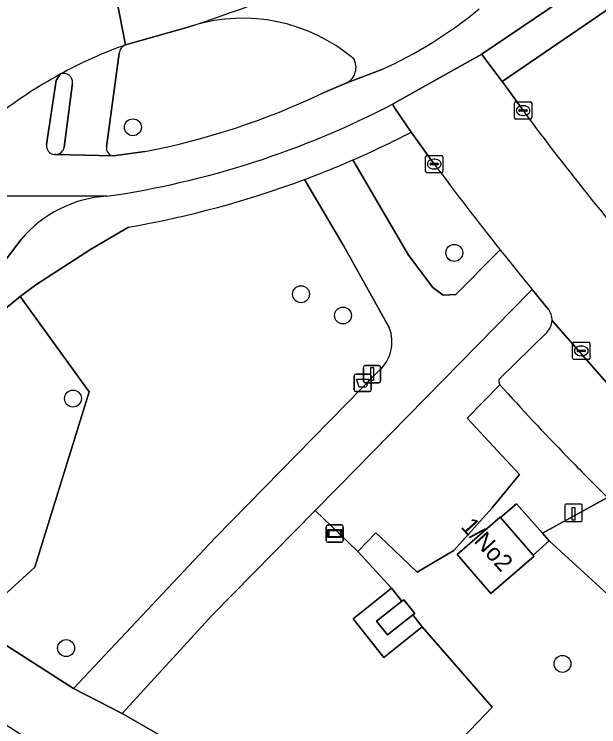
# Model space of a CAD drawing. Extents: x 161402 to 161933, y 381647 to 382315.
# Drawn here: x 161620.05 to 161653.87, y 382112.64 to 382153.85 of the extents above; entities that cross this region are included whole.
import ezdxf

# ---------------------------------------------------------------- set-up
doc = ezdxf.new("R2010")
doc.units = 0
for name, color, linetype in [('IMGEO_Afvalbak', 7, 'Continuous'), ('IMGEO_Boom', 7, 'Continuous'), ('IMGEO_Fietspad_open', 7, 'Continuous'), ('IMGEO_Groenvoorziening', 7, 'Continuous'), ('IMGEO_Kolk', 7, 'Continuous'), ('IMGEO_Laadpaal', 7, 'Continuous'), ('IMGEO_Lage_trafo', 7, 'Continuous'), ('IMGEO_Pand', 7, 'Continuous'), ('IMGEO_Pand_nummerreeks', 7, 'Continuous'), ('IMGEO_Parkeervlak_open', 7, 'Continuous'), ('IMGEO_Rijbaan_lokaal_gesloten', 7, 'Continuous'), ('IMGEO_Rijbaan_lokaal_open', 7, 'Continuous'), ('IMGEO_Verkeersbordpaal', 7, 'Continuous'), ('IMGEO_Verkeerseiland_groen', 7, 'Continuous'), ('IMGEO_Verkeerseiland_open', 7, 'Continuous'), ('IMGEO_Verklikker', 7, 'Continuous'), ('IMGEO_Voetpad_gesloten', 7, 'Continuous'), ('IMGEO_Voetpad_open', 7, 'Continuous')]:
    doc.layers.add(name, color=color, linetype=linetype)

msp = doc.modelspace()

# ---------------------------------------------------------------- linework, layer by layer
at = {"layer": 'IMGEO_Afvalbak'}
for p, q in [((161639.714, 382132.131), (161639.714, 382132.931)), ((161639.714, 382132.931), (161639.714, 382132.131)), ((161639.814, 382133.031), (161640.604, 382133.031)), ((161640.604, 382133.031), (161639.814, 382133.031)), ((161640.704, 382132.931), (161640.704, 382132.131)), ((161640.704, 382132.131), (161640.704, 382132.931)), ((161640.604, 382132.031), (161639.814, 382132.031)), ((161639.814, 382132.031), (161640.604, 382132.031))]:
    msp.add_line(p, q, dxfattribs=at)
msp.add_lwpolyline([(161639.857, 382132.745), (161640.561, 382132.745), (161640.412, 382132.275), (161640.006, 382132.275), (161639.857, 382132.745)], dxfattribs=at)
for centre, start, end in [((161639.814, 382132.931), 90, 180), ((161639.814, 382132.931), 90, 180), ((161640.604, 382132.931), 0, 90), ((161640.604, 382132.931), 360, 90), ((161639.814, 382132.131), 180, 270), ((161639.814, 382132.131), 180, 270), ((161640.604, 382132.131), 270, 0), ((161640.604, 382132.131), 270, 0)]:
    msp.add_arc(centre, 0.1, start, end, dxfattribs=at)
at = {"layer": 'IMGEO_Boom'}
for centre in [(161626.914, 382147.316), (161645.51, 382140.05), (161636.641, 382137.658), (161639.07, 382136.429), (161623.446, 382131.626), (161623.049, 382117.192), (161651.771, 382116.278)]:
    msp.add_circle(centre, 0.489, dxfattribs=at)
at = {"layer": 'IMGEO_Fietspad_open'}
for points in [[(161641.929, 382148.646), (161647.103, 382151.551), (161647.127, 382151.564), (161655.489, 382157.231), (161674.382, 382171.277)], [(161641.314, 382150.656), (161639.289, 382149.891), (161637.879, 382149.285)], [(161621.917, 382146.313), (161622.47, 382150.029), (161622.711, 382150.385)], [(161627.613, 382145.912), (161625.793, 382145.658), (161622.471, 382145.738), (161622.354, 382145.741)], [(161613.786, 382143.183), (161614.177, 382143.354), (161617.679, 382143.345), (161625.406, 382143.327)]]:
    msp.add_lwpolyline(points, dxfattribs=at)
for centre, radius, start, end in [((161630.931, 382173.607), 25.19, 294.3425, 309.5093), ((161635.429, 382127.015), 26.606, 118.5542, 128.6287), ((161619.502, 382187.906), 42.77, 280.9312, 295.4457), ((161617.928, 382194.881), 52.094, 278.2538, 297.4345), ((161622.424, 382146.248), 0.512, 172.6715, 262.0872)]:
    msp.add_arc(centre, radius, start, end, dxfattribs=at)
at = {"layer": 'IMGEO_Groenvoorziening'}
for points in [[(161675.495, 382169.693), (161656.68, 382155.718), (161648.28, 382149.971), (161648.519, 382149.653), (161649.489, 382148.283)], [(161644.352, 382145.19), (161643.065, 382146.955), (161643.013, 382147.032)], [(161639.638, 382145.426), (161642.856, 382139.916), (161644.264, 382138.048), (161644.863, 382137.615), (161645.601, 382137.65), (161648.054, 382140.114), (161648.166, 382140.228)], [(161641.751, 382135.735), (161639.112, 382140.449), (161636.837, 382144.295)], [(161626.668, 382141.542), (161624.516, 382140.289), (161621.299, 382138.199), (161620.382, 382137.525), (161624.376, 382132.012), (161621.238, 382121.882), (161619.401, 382120.203), (161616.517, 382119.3), (161623.482, 382114.851), (161631.682, 382123.575), (161641.146, 382133.221)], [(161650.95, 382136.803), (161650.019, 382137.93), (161649.91, 382137.814), (161638.771, 382126.482), (161637.456, 382125.144), (161639.936, 382122.778), (161640.971, 382123.863), (161641.59, 382123.272), (161643.359, 382121.585), (161645.477, 382122.841), (161647.705, 382125.301), (161649.283, 382127.237), (161646.259, 382130.49)], [(161648.137, 382132.794), (161650.863, 382135.447)], [(161648.142, 382132.425), (161646.259, 382130.49), (161649.283, 382127.237), (161647.705, 382125.301), (161645.477, 382122.841), (161643.359, 382121.585), (161641.59, 382123.272), (161640.971, 382123.863), (161639.936, 382122.778), (161641.884, 382120.65), (161642.478, 382119.898), (161642.588, 382119.985), (161643.218, 382119.198), (161643.107, 382119.11), (161643.655, 382118.417), (161647.707, 382113.768), (161642.974, 382108.838)], [(161646.259, 382130.49), (161648.142, 382132.425)], [(161663.216, 382113.089), (161657.312, 382117.637), (161651.002, 382123.392), (161650.075, 382122.565), (161650.123, 382122.509), (161647.633, 382120.352), (161645.673, 382122.614), (161648.163, 382124.772), (161648.187, 382124.744), (161649.112, 382125.543), (161650.606, 382123.843), (161654.378, 382125.902)], [(161654.378, 382125.902), (161650.606, 382123.843), (161651.002, 382123.392), (161657.312, 382117.637), (161663.216, 382113.089), (161666.474, 382110.021), (161667.036, 382103.767), (161669.764, 382106.692), (161671.685, 382107.22), (161675.409, 382112.109), (161676.612, 382113.709)]]:
    msp.add_lwpolyline(points, dxfattribs=at)
for points in [[(161613.002, 382121.603), (161616.517, 382119.3), (161619.401, 382120.203), (161621.238, 382121.882), (161624.376, 382132.012), (161620.382, 382137.525), (161617.906, 382135.505), (161617.127, 382134.562), (161609.109, 382124.032)], [(161643.655, 382118.417), (161641.43, 382116.651), (161639.659, 382118.883), (161641.884, 382120.65), (161639.936, 382122.778), (161637.456, 382125.144), (161631.524, 382119.109), (161626.292, 382113.405), (161637.576, 382106.904), (161643.075, 382102.915), (161643.001, 382107.249), (161642.974, 382108.838), (161647.707, 382113.768)]]:
    msp.add_lwpolyline(points, close=True, dxfattribs=at)
for centre, radius, start, end in [((161773.708, 382239.999), 154.409, 216.43975, 221.25764), ((161617.732, 382195.81), 54.94, 293.4982, 297.3968), ((161797.836, 382259.217), 191.206, 216.60965, 218.48511), ((161616.98, 382197.487), 56.777, 279.825, 290.4715), ((161650.146, 382136.173), 1.021, 358.3716, 38.0805), ((161650.144, 382136.176), 1.024, 314.6381, 358.2326), ((161639.631, 382134.915), 2.273, 311.7955, 21.1424), ((161648.411, 382132.613), 0.328, 146.5669, 214.9857), ((161770.259, 382242.894), 164.669, 222.1332, 224.12035), ((161766.936, 382239.693), 160.055, 224.12562, 225.31206)]:
    msp.add_arc(centre, radius, start, end, dxfattribs=at)
at = {"layer": 'IMGEO_Kolk'}
for p, q in [((161648.988, 382147.857), (161648.988, 382148.709)), ((161649.063, 382148.783), (161649.915, 382148.783)), ((161649.476, 382148.563), (161649.501, 382148.563)), ((161649.989, 382148.709), (161649.989, 382147.857)), ((161649.247, 382148.277), (161649.247, 382148.289)), ((161649.685, 382148.24), (161649.287, 382148.24)), ((161649.29, 382148.326), (161649.688, 382148.326)), ((161649.499, 382148.003), (161649.474, 382148.003)), ((161649.731, 382148.289), (161649.731, 382148.277)), ((161649.915, 382147.783), (161649.063, 382147.783)), ((161643.851, 382144.764), (161643.851, 382145.616)), ((161643.926, 382145.69), (161644.778, 382145.69)), ((161644.852, 382145.616), (161644.852, 382144.764)), ((161644.11, 382145.184), (161644.11, 382145.196)), ((161644.548, 382145.147), (161644.15, 382145.147)), ((161644.153, 382145.233), (161644.551, 382145.233)), ((161644.339, 382145.47), (161644.364, 382145.47)), ((161644.594, 382145.196), (161644.594, 382145.184)), ((161644.778, 382144.69), (161643.926, 382144.69)), ((161644.362, 382144.91), (161644.337, 382144.91)), ((161652.36, 382133.958), (161652.36, 382134.81)), ((161652.435, 382134.884), (161653.287, 382134.884)), ((161653.361, 382134.81), (161653.361, 382133.958)), ((161652.619, 382134.378), (161652.619, 382134.39)), ((161652.662, 382134.427), (161653.06, 382134.427)), ((161652.848, 382134.664), (161652.873, 382134.664)), ((161653.103, 382134.39), (161653.103, 382134.378)), ((161653.057, 382134.341), (161652.659, 382134.341)), ((161652.871, 382134.104), (161652.846, 382134.104)), ((161653.287, 382133.884), (161652.435, 382133.884))]:
    msp.add_line(p, q, dxfattribs=at)
for points in [[(161648.988, 382147.857), (161648.988, 382148.709)], [(161649.063, 382148.783), (161649.915, 382148.783)], [(161649.989, 382148.709), (161649.989, 382147.857)], [(161649.915, 382147.783), (161649.063, 382147.783)], [(161643.851, 382144.764), (161643.851, 382145.616)], [(161643.926, 382145.69), (161644.778, 382145.69)], [(161644.852, 382145.616), (161644.852, 382144.764)], [(161644.778, 382144.69), (161643.926, 382144.69)], [(161652.36, 382133.958), (161652.36, 382134.81)], [(161652.435, 382134.884), (161653.287, 382134.884)], [(161653.361, 382134.81), (161653.361, 382133.958)], [(161653.287, 382133.884), (161652.435, 382133.884)]]:
    msp.add_lwpolyline(points, dxfattribs=at)
for centre, radius, start, end in [((161649.065, 382148.707), 0.0765, 91.552, 178.448), ((161649.065, 382148.707), 0.0765, 91.552, 178.448), ((161649.913, 382148.707), 0.0765, 1.552, 88.448), ((161649.913, 382148.707), 0.0765, 1.552, 88.448), ((161649.287, 382148.286), 0.0403, 85.8775, 175.7526), ((161649.284, 382148.276), 0.0366, 178.938, 274.7102), ((161649.688, 382148.283), 0.043, 264.8664, 352.4533), ((161649.692, 382148.288), 0.0386, 1.7309, 96.639), ((161649.065, 382147.859), 0.0765, 181.552, 268.448), ((161649.065, 382147.859), 0.0765, 181.552, 268.448), ((161649.913, 382147.859), 0.0765, 271.552, 358.448), ((161649.913, 382147.859), 0.0765, 271.552, 358.448), ((161643.928, 382145.614), 0.0765, 91.552, 178.448), ((161643.928, 382145.614), 0.0765, 91.552, 178.448), ((161644.776, 382145.614), 0.0765, 1.552, 88.448), ((161644.776, 382145.614), 0.0765, 1.552, 88.448), ((161644.15, 382145.193), 0.0403, 85.8775, 175.7526), ((161644.147, 382145.183), 0.0366, 178.938, 274.7102), ((161644.551, 382145.19), 0.043, 264.8664, 352.4533), ((161644.555, 382145.195), 0.0386, 1.7309, 96.639), ((161643.928, 382144.766), 0.0765, 181.552, 268.448), ((161643.928, 382144.766), 0.0765, 181.552, 268.448), ((161644.776, 382144.766), 0.0765, 271.552, 358.448), ((161644.776, 382144.766), 0.0765, 271.552, 358.448), ((161652.437, 382134.808), 0.0765, 91.552, 178.448), ((161652.437, 382134.808), 0.0765, 91.552, 178.448), ((161653.285, 382134.808), 0.0765, 1.552, 88.448), ((161653.285, 382134.808), 0.0765, 1.552, 88.448), ((161652.659, 382134.387), 0.0403, 85.8775, 175.7526), ((161653.064, 382134.389), 0.0386, 1.7309, 96.639), ((161652.656, 382134.377), 0.0366, 178.938, 274.7102), ((161653.06, 382134.384), 0.043, 264.8664, 352.4533), ((161652.437, 382133.96), 0.0765, 181.552, 268.448), ((161652.437, 382133.96), 0.0765, 181.552, 268.448), ((161653.285, 382133.96), 0.0765, 271.552, 358.448), ((161653.285, 382133.96), 0.0765, 271.552, 358.448)]:
    msp.add_arc(centre, radius, start, end, dxfattribs=at)
for centre, major_axis, ratio, start_param, end_param in [((161649.475, 382148.283), (-0.387, 0.002), 0.722429, 4.712389, 7.853982), ((161649.5, 382148.283), (-0.39, 0.002), 0.717154, 1.570796, 4.712389), ((161644.338, 382145.19), (-0.387, 0.002), 0.722429, 4.712389, 7.853982), ((161644.363, 382145.19), (-0.39, 0.002), 0.717154, 1.570796, 4.712389), ((161652.847, 382134.384), (-0.387, 0.002), 0.722429, 4.712389, 7.853982), ((161652.872, 382134.384), (-0.39, 0.002), 0.717154, 1.570796, 4.712389)]:
    msp.add_ellipse(centre, major_axis=major_axis, ratio=ratio, start_param=start_param, end_param=end_param, dxfattribs=at)
at = {"layer": 'IMGEO_Laadpaal'}
for p, q in [((161651.912, 382125.431), (161651.912, 382124.59)), ((161651.912, 382125.431), (161651.912, 382124.59)), ((161652.828, 382125.515), (161651.987, 382125.515)), ((161652.828, 382125.515), (161651.987, 382125.515)), ((161652.912, 382124.599), (161652.912, 382125.44)), ((161652.912, 382124.599), (161652.912, 382125.44)), ((161651.996, 382124.515), (161652.837, 382124.515)), ((161651.996, 382124.515), (161652.837, 382124.515))]:
    msp.add_line(p, q, dxfattribs=at)
msp.add_lwpolyline([(161652.327, 382125.328), (161652.487, 382125.328), (161652.487, 382124.595), (161652.327, 382124.595), (161652.327, 382125.328)], dxfattribs=at)
for centre, start, end in [((161651.99, 382125.437), 92.4484, 184.2845), ((161651.99, 382125.437), 92.4484, 184.2845), ((161652.834, 382125.437), 2.4484, 94.2845), ((161652.834, 382125.437), 2.4484, 94.2845), ((161651.99, 382124.593), 182.4484, 274.2845), ((161651.99, 382124.593), 182.4484, 274.2845), ((161652.834, 382124.593), 272.4484, 4.2845), ((161652.834, 382124.593), 272.4484, 4.2845)]:
    msp.add_arc(centre, 0.0779, start, end, dxfattribs=at)
at = {"layer": 'IMGEO_Lage_trafo'}
msp.add_lwpolyline([(161643.107, 382119.11), (161643.218, 382119.198), (161642.588, 382119.985), (161642.478, 382119.898), (161641.018, 382118.744), (161641.648, 382117.956)], close=True, dxfattribs=at)
at = {"layer": 'IMGEO_Pand'}
msp.add_lwpolyline([(161650.075, 382122.565), (161648.187, 382124.744), (161648.163, 382124.772), (161645.673, 382122.614), (161647.633, 382120.352), (161650.123, 382122.509)], close=True, dxfattribs=at)
at = {"layer": 'IMGEO_Parkeervlak_open'}
for points in [[(161654.745, 382132.07), (161651.519, 382135.738), (161651.167, 382136.144)], [(161650.863, 382135.447), (161648.137, 382132.794)]]:
    msp.add_lwpolyline(points, dxfattribs=at)
for centre, radius, start, end in [((161650.144, 382136.176), 1.024, 314.6381, 358.2326), ((161648.411, 382132.613), 0.328, 146.5669, 214.9857), ((161770.259, 382242.894), 164.669, 222.1332, 224.12035), ((161766.936, 382239.693), 160.055, 224.12562, 225.31206)]:
    msp.add_arc(centre, radius, start, end, dxfattribs=at)
at = {"layer": 'IMGEO_Rijbaan_lokaal_gesloten'}
for points in [[(161626.494, 382152.087), (161625.764, 382155.743), (161622.484, 382155.031), (161622.334, 382155.002), (161619.105, 382154.407), (161615.999, 382153.934)], [(161625.764, 382155.743), (161626.494, 382152.087), (161629.901, 382153.042), (161630.394, 382153.204)], [(161649.489, 382148.283), (161648.519, 382149.653), (161648.28, 382149.971), (161647.285, 382151.292), (161647.103, 382151.551), (161641.929, 382148.646), (161642.075, 382148.423), (161643.013, 382147.032), (161643.065, 382146.955), (161644.352, 382145.19)], [(161625.406, 382143.327), (161617.679, 382143.345)], [(161591.922, 382103.449), (161605.683, 382121.518), (161608.078, 382124.675), (161620.444, 382140.818)], [(161650.019, 382137.93), (161650.95, 382136.803)], [(161651.167, 382136.144), (161651.519, 382135.738), (161654.745, 382132.07)]]:
    msp.add_lwpolyline(points, dxfattribs=at)
for centre, radius, start, end in [((161594.959, 382260.14), 112.654, 288.33348, 300.43786), ((161634.668, 382128.863), 24.62, 109.3908, 119.0559), ((161635.429, 382127.015), 26.606, 118.5542, 128.6287), ((161773.708, 382239.999), 154.409, 216.43975, 221.25764), ((161797.836, 382259.217), 191.206, 216.60965, 218.48511), ((161625.813, 382136.362), 6.977, 93.3413, 140.3049), ((161797.368, 382258.641), 190.481, 218.4371, 219.32507), ((161650.146, 382136.173), 1.021, 358.3716, 38.0805)]:
    msp.add_arc(centre, radius, start, end, dxfattribs=at)
at = {"layer": 'IMGEO_Rijbaan_lokaal_open'}
msp.add_lwpolyline([(161639.289, 382149.891), (161641.314, 382150.656)], dxfattribs=at)
for centre, radius, start, end in [((161594.959, 382260.14), 112.654, 288.33348, 300.43786), ((161630.931, 382173.607), 25.19, 294.3425, 309.5093), ((161633.262, 382143.66), 9.966, 49.7943, 106.7247), ((161638.82, 382150.779), 1.004, 297.8571, 29.3549)]:
    msp.add_arc(centre, radius, start, end, dxfattribs=at)
at = {"layer": 'IMGEO_Verkeersbordpaal'}
for p, q in [((161640.258, 382132.638), (161640.258, 382133.438)), ((161640.258, 382133.438), (161640.258, 382132.638)), ((161640.358, 382133.538), (161641.148, 382133.538)), ((161641.148, 382133.538), (161640.358, 382133.538)), ((161641.248, 382133.438), (161641.248, 382132.638)), ((161641.248, 382132.638), (161641.248, 382133.438)), ((161641.148, 382132.538), (161640.358, 382132.538)), ((161640.358, 382132.538), (161641.148, 382132.538))]:
    msp.add_line(p, q, dxfattribs=at)
msp.add_lwpolyline([(161640.678, 382133.413), (161640.828, 382133.413), (161640.828, 382132.663), (161640.678, 382132.663), (161640.678, 382133.413)], dxfattribs=at)
for centre, start, end in [((161640.358, 382133.438), 90, 180), ((161640.358, 382133.438), 90, 180), ((161641.148, 382133.438), 0, 90), ((161641.148, 382133.438), 360, 90), ((161640.358, 382132.638), 180, 270), ((161640.358, 382132.638), 180, 270), ((161641.148, 382132.638), 270, 0), ((161641.148, 382132.638), 270, 0)]:
    msp.add_arc(centre, 0.1, start, end, dxfattribs=at)
at = {"layer": 'IMGEO_Verkeerseiland_groen'}
for points in [[(161630.394, 382153.204), (161629.901, 382153.042), (161626.494, 382152.087)], [(161626.118, 382151.599), (161625.381, 382146.183)], [(161637.879, 382149.285), (161639.289, 382149.891)], [(161625.793, 382145.658), (161627.613, 382145.912)]]:
    msp.add_lwpolyline(points, dxfattribs=at)
for centre, radius, start, end in [((161633.262, 382143.66), 9.966, 49.7943, 106.7247), ((161626.703, 382151.537), 0.589, 110.8401, 173.932), ((161638.82, 382150.779), 1.004, 297.8571, 29.3549), ((161619.502, 382187.906), 42.77, 280.9312, 295.4457), ((161625.841, 382146.12), 0.465, 172.2102, 264.0367)]:
    msp.add_arc(centre, radius, start, end, dxfattribs=at)
at = {"layer": 'IMGEO_Verkeerseiland_open'}
for points in [[(161622.711, 382150.385), (161622.47, 382150.029), (161621.917, 382146.313)], [(161622.931, 382146.158), (161623.419, 382149.862)], [(161622.354, 382145.741), (161622.471, 382145.738)]]:
    msp.add_lwpolyline(points, dxfattribs=at)
for centre, radius, start, end in [((161622.922, 382149.929), 0.502, 352.2842, 114.8092), ((161622.424, 382146.248), 0.512, 172.6715, 262.0872), ((161622.427, 382146.249), 0.513, 274.9791, 349.8158)]:
    msp.add_arc(centre, radius, start, end, dxfattribs=at)
at = {"layer": 'IMGEO_Verklikker'}
for p, q in [((161638.094, 382123.412), (161638.094, 382124.212)), ((161638.094, 382124.212), (161638.094, 382123.412)), ((161638.194, 382124.312), (161638.984, 382124.312)), ((161638.984, 382124.312), (161638.194, 382124.312)), ((161639.084, 382124.212), (161639.084, 382123.412)), ((161639.084, 382123.412), (161639.084, 382124.212)), ((161638.984, 382123.312), (161638.194, 382123.312)), ((161638.194, 382123.312), (161638.984, 382123.312))]:
    msp.add_line(p, q, dxfattribs=at)
for points in [[(161638.195, 382124.044), (161638.983, 382124.044), (161638.983, 382123.58), (161638.195, 382123.58), (161638.195, 382124.044)], [(161638.26, 382123.979), (161638.26, 382123.645), (161638.918, 382123.645), (161638.918, 382123.979), (161638.26, 382123.979)]]:
    msp.add_lwpolyline(points, dxfattribs=at)
for centre, start, end in [((161638.194, 382124.212), 90, 180), ((161638.194, 382124.212), 90, 180), ((161638.984, 382124.212), 0, 90), ((161638.984, 382124.212), 360, 90), ((161638.194, 382123.412), 180, 270), ((161638.194, 382123.412), 180, 270), ((161638.984, 382123.412), 270, 0), ((161638.984, 382123.412), 270, 0)]:
    msp.add_arc(centre, 0.1, start, end, dxfattribs=at)
at = {"layer": 'IMGEO_Voetpad_gesloten'}
msp.add_lwpolyline([(161651.716, 382096.456), (161647.044, 382100.036), (161643.075, 382102.915), (161637.576, 382106.904), (161626.292, 382113.405), (161623.482, 382114.851), (161616.517, 382119.3), (161613.002, 382121.603), (161610.839, 382118.38), (161620.728, 382112.027), (161620.837, 382112.195), (161627.457, 382107.89), (161627.348, 382107.722), (161642.659, 382097.82), (161653.149, 382089.979)], dxfattribs=at)
at = {"layer": 'IMGEO_Voetpad_open'}
for points in [[(161674.382, 382171.277), (161655.489, 382157.231), (161647.127, 382151.564), (161647.103, 382151.551), (161647.285, 382151.292), (161648.28, 382149.971), (161656.68, 382155.718), (161675.495, 382169.693)], [(161625.381, 382146.183), (161626.118, 382151.599)], [(161623.419, 382149.862), (161622.931, 382146.158)], [(161643.013, 382147.032), (161642.075, 382148.423), (161641.929, 382148.646)], [(161622.471, 382145.738), (161625.793, 382145.658)], [(161648.166, 382140.228), (161648.054, 382140.114), (161645.601, 382137.65), (161644.863, 382137.615), (161644.264, 382138.048), (161642.856, 382139.916), (161639.638, 382145.426)], [(161636.837, 382144.295), (161639.112, 382140.449), (161641.751, 382135.735)], [(161620.444, 382140.818), (161608.078, 382124.675), (161609.109, 382124.032), (161617.127, 382134.562), (161617.906, 382135.505), (161620.382, 382137.525), (161621.299, 382138.199), (161624.516, 382140.289), (161626.668, 382141.542)], [(161641.146, 382133.221), (161631.682, 382123.575), (161623.482, 382114.851), (161626.292, 382113.405), (161631.524, 382119.109), (161637.456, 382125.144), (161638.771, 382126.482), (161649.91, 382137.814)], [(161649.91, 382137.814), (161650.019, 382137.93)]]:
    msp.add_lwpolyline(points, dxfattribs=at)
for points in [[(161649.112, 382125.543), (161648.187, 382124.744), (161650.075, 382122.565), (161651.002, 382123.392), (161650.606, 382123.843)], [(161642.478, 382119.898), (161641.884, 382120.65), (161639.659, 382118.883), (161641.43, 382116.651), (161643.655, 382118.417), (161643.107, 382119.11), (161641.648, 382117.956), (161641.018, 382118.744)]]:
    msp.add_lwpolyline(points, close=True, dxfattribs=at)
for centre, radius, start, end in [((161634.668, 382128.863), 24.62, 109.3908, 119.0559), ((161626.703, 382151.537), 0.589, 110.8401, 173.932), ((161622.922, 382149.929), 0.502, 352.2842, 114.8092), ((161617.928, 382194.881), 52.094, 278.2538, 297.4345), ((161617.732, 382195.81), 54.94, 293.4982, 297.3968), ((161622.427, 382146.249), 0.513, 274.9791, 349.8158), ((161625.841, 382146.12), 0.465, 172.2102, 264.0367), ((161616.848, 382197.832), 57.147, 290.4736, 293.5026), ((161616.848, 382197.832), 57.147, 290.4736, 293.5026), ((161616.98, 382197.487), 56.777, 279.825, 290.4715), ((161625.813, 382136.362), 6.977, 93.3413, 140.3049), ((161797.368, 382258.641), 190.481, 218.4371, 219.32507), ((161639.631, 382134.915), 2.273, 311.7955, 21.1424)]:
    msp.add_arc(centre, radius, start, end, dxfattribs=at)

# ---------------------------------------------------------------- texts
at = {"layer": 'IMGEO_Pand_nummerreeks'}
msp.add_text('1/No2', height=1, rotation=312.1981, dxfattribs=at).set_placement((161645.848, 382124.179))

doc.saveas('drawing.dxf')
